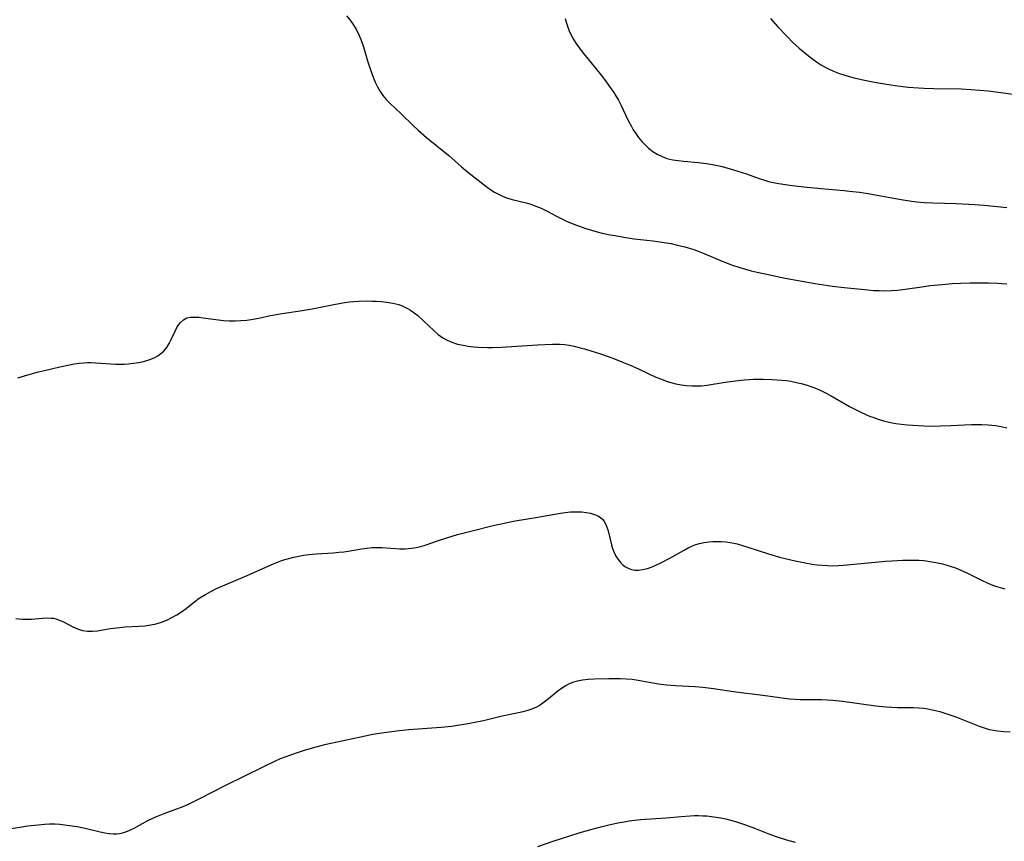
# Model space of a CAD drawing. Header units: metres. Extents: x 1073367 to 1082519, y 1569854 to 1574957.
# Tile 987 of 1056: x 1079398 to 1079703, y 1573923 to 1574178. Entities that reach past the tile are written whole.
import ezdxf

# ---------------------------------------------------------------- set-up
doc = ezdxf.new("R2010")
doc.units = ezdxf.units.M
doc.layers.add('CGG_CurvaNivelLidar_v1', color=253, linetype='Continuous', lineweight=30)

msp = doc.modelspace()

# ---------------------------------------------------------------- linework, layer by layer
at = {"layer": 'CGG_CurvaNivelLidar_v1'}
for p, q in [((1079499.1653, 1574179.1942, 80.5), (1079500.2284, 1574177.8539, 80.5)), ((1079567.0991, 1574178.3952, 81), (1079567.5087, 1574176.8612, 81)), ((1079500.2284, 1574177.8539, 80.5), (1079501.2075, 1574176.4564, 80.5)), ((1079501.2075, 1574176.4564, 80.5), (1079502.2039, 1574174.8006, 80.5)), ((1079567.5087, 1574176.8612, 81), (1079567.9927, 1574175.3587, 81)), ((1079567.9927, 1574175.3587, 81), (1079568.5264, 1574174.0195, 81)), ((1079630.8716, 1574178.3322, 81.5), (1079633.1396, 1574175.7919, 81.5)), ((1079633.1396, 1574175.7919, 81.5), (1079636.1165, 1574172.6088, 81.5)), ((1079502.2039, 1574174.8006, 80.5), (1079503.0674, 1574173.0724, 80.5)), ((1079503.0674, 1574173.0724, 80.5), (1079503.7706, 1574171.3349, 80.5)), ((1079568.5264, 1574174.0195, 81), (1079568.8617, 1574173.3024, 81)), ((1079568.8617, 1574173.3024, 81), (1079569.3701, 1574172.3372, 81)), ((1079569.3701, 1574172.3372, 81), (1079570.3661, 1574170.7073, 81)), ((1079636.1165, 1574172.6088, 81.5), (1079637.7167, 1574171.0147, 81.5)), ((1079503.7706, 1574171.3349, 80.5), (1079504.3775, 1574169.551, 80.5)), ((1079504.3775, 1574169.551, 80.5), (1079505.6607, 1574165.227, 80.5)), ((1079570.3661, 1574170.7073, 81), (1079571.4673, 1574169.1261, 81)), ((1079637.7167, 1574171.0147, 81.5), (1079639.7357, 1574169.1576, 81.5)), ((1079571.4673, 1574169.1261, 81), (1079572.6389, 1574167.5756, 81)), ((1079572.6389, 1574167.5756, 81), (1079573.7348, 1574166.19, 81)), ((1079573.7348, 1574166.19, 81), (1079578.1801, 1574160.7529, 81)), ((1079639.7357, 1574169.1576, 81.5), (1079642.1373, 1574167.1363, 81.5)), ((1079642.1373, 1574167.1363, 81.5), (1079643.6052, 1574165.9938, 81.5)), ((1079505.6607, 1574165.227, 80.5), (1079506.461, 1574162.689, 80.5)), ((1079643.6052, 1574165.9938, 81.5), (1079645.1051, 1574164.9101, 81.5)), ((1079645.1051, 1574164.9101, 81.5), (1079646.6443, 1574163.9031, 81.5)), ((1079646.6443, 1574163.9031, 81.5), (1079647.847, 1574163.2063, 81.5)), ((1079647.847, 1574163.2063, 81.5), (1079648.8093, 1574162.7156, 81.5)), ((1079506.461, 1574162.689, 80.5), (1079507.381, 1574160.1469, 80.5)), ((1079507.381, 1574160.1469, 80.5), (1079508.0263, 1574158.5885, 80.5)), ((1079578.1801, 1574160.7529, 81), (1079579.275, 1574159.3583, 81)), ((1079648.8093, 1574162.7156, 81.5), (1079650.4058, 1574162.0082, 81.5)), ((1079650.4058, 1574162.0082, 81.5), (1079651.9941, 1574161.3995, 81.5)), ((1079651.9941, 1574161.3995, 81.5), (1079653.6141, 1574160.8535, 81.5)), ((1079653.6141, 1574160.8535, 81.5), (1079655.2598, 1574160.3634, 81.5)), ((1079655.2598, 1574160.3634, 81.5), (1079656.8458, 1574159.9446, 81.5)), ((1079508.0263, 1574158.5885, 80.5), (1079508.7473, 1574157.0839, 80.5)), ((1079508.7473, 1574157.0839, 80.5), (1079509.5713, 1574155.6528, 80.5)), ((1079579.275, 1574159.3583, 81), (1079580.3378, 1574157.9414, 81)), ((1079580.3378, 1574157.9414, 81), (1079581.3613, 1574156.4995, 81)), ((1079656.8458, 1574159.9446, 81.5), (1079660.021, 1574159.217, 81.5)), ((1079660.021, 1574159.217, 81.5), (1079663.1907, 1574158.586, 81.5)), ((1079663.1907, 1574158.586, 81.5), (1079666.8285, 1574157.9453, 81.5)), ((1079666.8285, 1574157.9453, 81.5), (1079670.2428, 1574157.4341, 81.5)), ((1079670.2428, 1574157.4341, 81.5), (1079673.5495, 1574157.0529, 81.5)), ((1079673.5495, 1574157.0529, 81.5), (1079676.776, 1574156.7861, 81.5)), ((1079509.5713, 1574155.6528, 80.5), (1079510.4557, 1574154.4028, 80.5)), ((1079510.4557, 1574154.4028, 80.5), (1079511.4867, 1574153.1997, 80.5)), ((1079581.3613, 1574156.4995, 81), (1079582.1405, 1574155.3338, 81)), ((1079582.1405, 1574155.3338, 81), (1079582.8838, 1574154.1477, 81)), ((1079582.8838, 1574154.1477, 81), (1079583.5842, 1574152.9384, 81)), ((1079676.776, 1574156.7861, 81.5), (1079678.4885, 1574156.6856, 81.5)), ((1079678.4885, 1574156.6856, 81.5), (1079681.5323, 1574156.588, 81.5)), ((1079681.5323, 1574156.588, 81.5), (1079690.1171, 1574156.4579, 81.5)), ((1079690.1171, 1574156.4579, 81.5), (1079693.1117, 1574156.3135, 81.5)), ((1079693.1117, 1574156.3135, 81.5), (1079695.8236, 1574156.1095, 81.5)), ((1079695.8236, 1574156.1095, 81.5), (1079698.469, 1574155.8671, 81.5)), ((1079698.469, 1574155.8671, 81.5), (1079700.7975, 1574155.5953, 81.5)), ((1079700.7975, 1574155.5953, 81.5), (1079708.5159, 1574154.5258, 81.5)), ((1079511.4867, 1574153.1997, 80.5), (1079512.6045, 1574152.0602, 80.5)), ((1079512.6045, 1574152.0602, 80.5), (1079516.1235, 1574148.7377, 80.5)), ((1079583.5842, 1574152.9384, 81), (1079584.3304, 1574151.5224, 81)), ((1079584.3304, 1574151.5224, 81), (1079586.6566, 1574146.6693, 81)), ((1079516.1235, 1574148.7377, 80.5), (1079519.9816, 1574145.0281, 80.5)), ((1079519.9816, 1574145.0281, 80.5), (1079521.3775, 1574143.7147, 80.5)), ((1079586.6566, 1574146.6693, 81), (1079587.5128, 1574145.0001, 81)), ((1079587.5128, 1574145.0001, 81), (1079588.2129, 1574143.7748, 81)), ((1079521.3775, 1574143.7147, 80.5), (1079523.9763, 1574141.4304, 80.5)), ((1079588.2129, 1574143.7748, 81), (1079588.9736, 1574142.5965, 81)), ((1079588.9736, 1574142.5965, 81), (1079589.8708, 1574141.3644, 81)), ((1079523.9763, 1574141.4304, 80.5), (1079530.8601, 1574135.793, 80.5)), ((1079589.8708, 1574141.3644, 81), (1079590.8333, 1574140.1949, 81)), ((1079590.8333, 1574140.1949, 81), (1079591.8619, 1574139.0982, 81)), ((1079591.8619, 1574139.0982, 81), (1079592.9612, 1574138.0888, 81)), ((1079530.8601, 1574135.793, 80.5), (1079534.8725, 1574132.3125, 80.5)), ((1079592.9612, 1574138.0888, 81), (1079594.2764, 1574137.0837, 81)), ((1079594.2764, 1574137.0837, 81), (1079595.6741, 1574136.2106, 81)), ((1079595.6741, 1574136.2106, 81), (1079597.1439, 1574135.4772, 81)), ((1079597.1439, 1574135.4772, 81), (1079598.6808, 1574134.9007, 81)), ((1079598.6808, 1574134.9007, 81), (1079600.4657, 1574134.4605, 81)), ((1079600.4657, 1574134.4605, 81), (1079602.1657, 1574134.1973, 81)), ((1079602.1657, 1574134.1973, 81), (1079603.9018, 1574134.017, 81)), ((1079603.9018, 1574134.017, 81), (1079608.3501, 1574133.6322, 81)), ((1079608.3501, 1574133.6322, 81), (1079610.9737, 1574133.2912, 81)), ((1079610.9737, 1574133.2912, 81), (1079612.8587, 1574132.9745, 81)), ((1079612.8587, 1574132.9745, 81), (1079614.3666, 1574132.6773, 81)), ((1079614.3666, 1574132.6773, 81), (1079615.8667, 1574132.3406, 81)), ((1079534.8725, 1574132.3125, 80.5), (1079537.2562, 1574130.3476, 80.5)), ((1079537.2562, 1574130.3476, 80.5), (1079542.8611, 1574125.9946, 80.5)), ((1079615.8667, 1574132.3406, 81), (1079618.3096, 1574131.6937, 81)), ((1079618.3096, 1574131.6937, 81), (1079620.679, 1574130.9615, 81)), ((1079620.679, 1574130.9615, 81), (1079623.3604, 1574130.0616, 81)), ((1079623.3604, 1574130.0616, 81), (1079627.3243, 1574128.6584, 81)), ((1079627.3243, 1574128.6584, 81), (1079628.6454, 1574128.2207, 81)), ((1079628.6454, 1574128.2207, 81), (1079630.1667, 1574127.7739, 81)), ((1079630.1667, 1574127.7739, 81), (1079631.7043, 1574127.3964, 81)), ((1079631.7043, 1574127.3964, 81), (1079633.452, 1574127.0603, 81)), ((1079633.452, 1574127.0603, 81), (1079636.8687, 1574126.5519, 81)), ((1079636.8687, 1574126.5519, 81), (1079641.1543, 1574126.0484, 81)), ((1079542.8611, 1574125.9946, 80.5), (1079543.9817, 1574125.1866, 80.5)), ((1079543.9817, 1574125.1866, 80.5), (1079545.13, 1574124.4365, 80.5)), ((1079545.13, 1574124.4365, 80.5), (1079546.3091, 1574123.7712, 80.5)), ((1079546.3091, 1574123.7712, 80.5), (1079547.5292, 1574123.191, 80.5)), ((1079641.1543, 1574126.0484, 81), (1079646.6182, 1574125.5104, 81)), ((1079646.6182, 1574125.5104, 81), (1079653.6851, 1574124.9208, 81)), ((1079653.6851, 1574124.9208, 81), (1079655.3889, 1574124.7541, 81)), ((1079655.3889, 1574124.7541, 81), (1079658.4377, 1574124.3939, 81)), ((1079658.4377, 1574124.3939, 81), (1079661.1729, 1574123.9757, 81)), ((1079661.1729, 1574123.9757, 81), (1079662.8034, 1574123.6922, 81)), ((1079662.8034, 1574123.6922, 81), (1079668.5242, 1574122.6284, 81)), ((1079547.5292, 1574123.191, 80.5), (1079548.8097, 1574122.6905, 80.5)), ((1079548.8097, 1574122.6905, 80.5), (1079550.5604, 1574122.142, 80.5)), ((1079550.5604, 1574122.142, 80.5), (1079554.9598, 1574121.0461, 80.5)), ((1079554.9598, 1574121.0461, 80.5), (1079556.4137, 1574120.6359, 80.5)), ((1079556.4137, 1574120.6359, 80.5), (1079557.9344, 1574120.1085, 80.5)), ((1079668.5242, 1574122.6284, 81), (1079671.3825, 1574122.1383, 81)), ((1079671.3825, 1574122.1383, 81), (1079674.6306, 1574121.6581, 81)), ((1079674.6306, 1574121.6581, 81), (1079676.2576, 1574121.4539, 81)), ((1079676.2576, 1574121.4539, 81), (1079678.5406, 1574121.2226, 81)), ((1079678.5406, 1574121.2226, 81), (1079681.2321, 1574121.0586, 81)), ((1079681.2321, 1574121.0586, 81), (1079688.4972, 1574120.8736, 81)), ((1079688.4972, 1574120.8736, 81), (1079694.3035, 1574120.6039, 81)), ((1079694.3035, 1574120.6039, 81), (1079697.1818, 1574120.3843, 81)), ((1079697.1818, 1574120.3843, 81), (1079704.2536, 1574119.6497, 81)), ((1079557.9344, 1574120.1085, 80.5), (1079559.5873, 1574119.3938, 80.5)), ((1079559.5873, 1574119.3938, 80.5), (1079561.2136, 1574118.5869, 80.5)), ((1079561.2136, 1574118.5869, 80.5), (1079564.5314, 1574116.8705, 80.5)), ((1079564.5314, 1574116.8705, 80.5), (1079567.4752, 1574115.4498, 80.5)), ((1079567.4752, 1574115.4498, 80.5), (1079568.7171, 1574114.9037, 80.5)), ((1079568.7171, 1574114.9037, 80.5), (1079570.5889, 1574114.1571, 80.5)), ((1079570.5889, 1574114.1571, 80.5), (1079573.4602, 1574113.153, 80.5)), ((1079573.4602, 1574113.153, 80.5), (1079575.1917, 1574112.6185, 80.5)), ((1079575.1917, 1574112.6185, 80.5), (1079576.9395, 1574112.1298, 80.5)), ((1079576.9395, 1574112.1298, 80.5), (1079578.5434, 1574111.7271, 80.5)), ((1079578.5434, 1574111.7271, 80.5), (1079580.9976, 1574111.1902, 80.5)), ((1079580.9976, 1574111.1902, 80.5), (1079582.4328, 1574110.9134, 80.5)), ((1079582.4328, 1574110.9134, 80.5), (1079585.3166, 1574110.4203, 80.5)), ((1079585.3166, 1574110.4203, 80.5), (1079588.5162, 1574109.9565, 80.5)), ((1079588.5162, 1574109.9565, 80.5), (1079594.3452, 1574109.2724, 80.5)), ((1079594.3452, 1574109.2724, 80.5), (1079597.0663, 1574108.9172, 80.5)), ((1079597.0663, 1574108.9172, 80.5), (1079599.9645, 1574108.4224, 80.5)), ((1079599.9645, 1574108.4224, 80.5), (1079601.4997, 1574108.096, 80.5)), ((1079601.4997, 1574108.096, 80.5), (1079604.2103, 1574107.4054, 80.5)), ((1079604.2103, 1574107.4054, 80.5), (1079606.9703, 1574106.5578, 80.5)), ((1079606.9703, 1574106.5578, 80.5), (1079608.334, 1574106.0837, 80.5)), ((1079608.334, 1574106.0837, 80.5), (1079610.4388, 1574105.2764, 80.5)), ((1079610.4388, 1574105.2764, 80.5), (1079615.8672, 1574102.9846, 80.5)), ((1079615.8672, 1574102.9846, 80.5), (1079618.7052, 1574101.8712, 80.5)), ((1079618.7052, 1574101.8712, 80.5), (1079621.3528, 1574100.9965, 80.5)), ((1079621.3528, 1574100.9965, 80.5), (1079623.1051, 1574100.4839, 80.5)), ((1079623.1051, 1574100.4839, 80.5), (1079624.871, 1574100.0109, 80.5)), ((1079624.871, 1574100.0109, 80.5), (1079626.6846, 1574099.5663, 80.5)), ((1079626.6846, 1574099.5663, 80.5), (1079630.0628, 1574098.8135, 80.5)), ((1079630.0628, 1574098.8135, 80.5), (1079635.418, 1574097.7417, 80.5)), ((1079635.418, 1574097.7417, 80.5), (1079644.7273, 1574096.0387, 80.5)), ((1079644.7273, 1574096.0387, 80.5), (1079647.3905, 1574095.6015, 80.5)), ((1079684.1453, 1574095.7721, 80.5), (1079687.2475, 1574096.017, 80.5)), ((1079687.2475, 1574096.017, 80.5), (1079689.9059, 1574096.1509, 80.5)), ((1079689.9059, 1574096.1509, 80.5), (1079692.8568, 1574096.2234, 80.5)), ((1079692.8568, 1574096.2234, 80.5), (1079696.0246, 1574096.2371, 80.5)), ((1079696.0246, 1574096.2371, 80.5), (1079698.5145, 1574096.2169, 80.5)), ((1079698.5145, 1574096.2169, 80.5), (1079701.2069, 1574096.1413, 80.5)), ((1079701.2069, 1574096.1413, 80.5), (1079702.7305, 1574096.0516, 80.5)), ((1079702.7305, 1574096.0516, 80.5), (1079704.2402, 1574095.9172, 80.5)), ((1079647.3905, 1574095.6015, 80.5), (1079650.1125, 1574095.2106, 80.5)), ((1079650.1125, 1574095.2106, 80.5), (1079653.7348, 1574094.7833, 80.5)), ((1079653.7348, 1574094.7833, 80.5), (1079661.0885, 1574094.0574, 80.5)), ((1079661.0885, 1574094.0574, 80.5), (1079662.8811, 1574093.9218, 80.5)), ((1079662.8811, 1574093.9218, 80.5), (1079664.6721, 1574093.8278, 80.5)), ((1079664.6721, 1574093.8278, 80.5), (1079666.3709, 1574093.7924, 80.5)), ((1079666.3709, 1574093.7924, 80.5), (1079668.4591, 1574093.8431, 80.5)), ((1079668.4591, 1574093.8431, 80.5), (1079670.323, 1574093.9909, 80.5)), ((1079670.323, 1574093.9909, 80.5), (1079671.9625, 1574094.1842, 80.5)), ((1079671.9625, 1574094.1842, 80.5), (1079678.559, 1574095.1408, 80.5)), ((1079678.559, 1574095.1408, 80.5), (1079680.5364, 1574095.3874, 80.5)), ((1079680.5364, 1574095.3874, 80.5), (1079684.1453, 1574095.7721, 80.5)), ((1079495.7489, 1574089.6308, 80), (1079498.6341, 1574090.1341, 80)), ((1079498.6341, 1574090.1341, 80), (1079500.0056, 1574090.3129, 80)), ((1079500.0056, 1574090.3129, 80), (1079501.3797, 1574090.4489, 80)), ((1079501.3797, 1574090.4489, 80), (1079502.7983, 1574090.5455, 80)), ((1079502.7983, 1574090.5455, 80), (1079505.6298, 1574090.6234, 80)), ((1079505.6298, 1574090.6234, 80), (1079507.0593, 1574090.6089, 80)), ((1079507.0593, 1574090.6089, 80), (1079508.4795, 1574090.5517, 80)), ((1079508.4795, 1574090.5517, 80), (1079510.0976, 1574090.4244, 80)), ((1079510.0976, 1574090.4244, 80), (1079511.6933, 1574090.2364, 80)), ((1079511.6933, 1574090.2364, 80), (1079513.5413, 1574089.931, 80)), ((1079513.5413, 1574089.931, 80), (1079515.3326, 1574089.4804, 80)), ((1079475.5006, 1574086.0888, 80), (1079478.5349, 1574086.6538, 80)), ((1079478.5349, 1574086.6538, 80), (1079480.428, 1574086.9491, 80)), ((1079480.428, 1574086.9491, 80), (1079484.7697, 1574087.544, 80)), ((1079484.7697, 1574087.544, 80), (1079488.4259, 1574088.1284, 80)), ((1079488.4259, 1574088.1284, 80), (1079495.7489, 1574089.6308, 80)), ((1079515.3326, 1574089.4804, 80), (1079516.6191, 1574089.0107, 80)), ((1079516.6191, 1574089.0107, 80), (1079517.8568, 1574088.4212, 80)), ((1079517.8568, 1574088.4212, 80), (1079519.0241, 1574087.7275, 80)), ((1079519.0241, 1574087.7275, 80), (1079520.1453, 1574086.9411, 80)), ((1079520.1453, 1574086.9411, 80), (1079521.2272, 1574086.0817, 80)), ((1079446.9995, 1574083.2648, 80), (1079447.5122, 1574083.9124, 80)), ((1079447.5122, 1574083.9124, 80), (1079448.4349, 1574084.7653, 80)), ((1079448.4349, 1574084.7653, 80), (1079449.4874, 1574085.3414, 80)), ((1079449.4874, 1574085.3414, 80), (1079450.6634, 1574085.6015, 80)), ((1079450.6634, 1574085.6015, 80), (1079451.9594, 1574085.6338, 80)), ((1079451.9594, 1574085.6338, 80), (1079453.2374, 1574085.5473, 80)), ((1079453.2374, 1574085.5473, 80), (1079454.5886, 1574085.3922, 80)), ((1079454.5886, 1574085.3922, 80), (1079458.5513, 1574084.8428, 80)), ((1079458.5513, 1574084.8428, 80), (1079460.8891, 1574084.605, 80)), ((1079460.8891, 1574084.605, 80), (1079462.6935, 1574084.4962, 80)), ((1079462.6935, 1574084.4962, 80), (1079464.511, 1574084.4588, 80)), ((1079464.511, 1574084.4588, 80), (1079466.3322, 1574084.506, 80)), ((1079466.3322, 1574084.506, 80), (1079468.1485, 1574084.6565, 80)), ((1079468.1485, 1574084.6565, 80), (1079470.1176, 1574084.9532, 80)), ((1079470.1176, 1574084.9532, 80), (1079471.9092, 1574085.3087, 80)), ((1079471.9092, 1574085.3087, 80), (1079475.5006, 1574086.0888, 80)), ((1079521.2272, 1574086.0817, 80), (1079523.1662, 1574084.3438, 80)), ((1079523.1662, 1574084.3438, 80), (1079526.2657, 1574081.4012, 80)), ((1079444.6703, 1574078.6796, 80), (1079445.8508, 1574081.2793, 80)), ((1079445.8508, 1574081.2793, 80), (1079446.5315, 1574082.5479, 80)), ((1079446.5315, 1574082.5479, 80), (1079446.9995, 1574083.2648, 80)), ((1079526.2657, 1574081.4012, 80), (1079527.6447, 1574080.2439, 80)), ((1079444.064, 1574077.451, 80), (1079444.6703, 1574078.6796, 80)), ((1079527.6447, 1574080.2439, 80), (1079529.0936, 1574079.2093, 80)), ((1079529.0936, 1574079.2093, 80), (1079530.4366, 1574078.4325, 80)), ((1079530.4366, 1574078.4325, 80), (1079531.8438, 1574077.8014, 80)), ((1079531.8438, 1574077.8014, 80), (1079533.5897, 1574077.2528, 80)), ((1079441.4758, 1574074.2646, 80), (1079442.3615, 1574075.0632, 80)), ((1079442.3615, 1574075.0632, 80), (1079443.2917, 1574076.1964, 80)), ((1079443.2917, 1574076.1964, 80), (1079444.064, 1574077.451, 80)), ((1079533.5897, 1574077.2528, 80), (1079535.4017, 1574076.86, 80)), ((1079535.4017, 1574076.86, 80), (1079536.9637, 1574076.6058, 80)), ((1079536.9637, 1574076.6058, 80), (1079538.5519, 1574076.4192, 80)), ((1079538.5519, 1574076.4192, 80), (1079539.9402, 1574076.3163, 80)), ((1079539.9402, 1574076.3163, 80), (1079542.9099, 1574076.2116, 80)), ((1079542.9099, 1574076.2116, 80), (1079544.4873, 1574076.2023, 80)), ((1079544.4873, 1574076.2023, 80), (1079547.2739, 1574076.2829, 80)), ((1079547.2739, 1574076.2829, 80), (1079558.4506, 1574076.9767, 80)), ((1079558.4506, 1574076.9767, 80), (1079563.0654, 1574077.1888, 80)), ((1079563.0654, 1574077.1888, 80), (1079564.1312, 1574077.2016, 80)), ((1079564.1312, 1574077.2016, 80), (1079565.5383, 1574077.1664, 80)), ((1079565.5383, 1574077.1664, 80), (1079566.938, 1574077.0631, 80)), ((1079566.938, 1574077.0631, 80), (1079568.3274, 1574076.8827, 80)), ((1079568.3274, 1574076.8827, 80), (1079569.88, 1574076.581, 80)), ((1079569.88, 1574076.581, 80), (1079571.4232, 1574076.201, 80)), ((1079571.4232, 1574076.201, 80), (1079573.063, 1574075.7419, 80)), ((1079573.063, 1574075.7419, 80), (1079574.7013, 1574075.2436, 80)), ((1079574.7013, 1574075.2436, 80), (1079577.973, 1574074.1715, 80)), ((1079416.0605, 1574071.2675, 80), (1079417.5588, 1574071.4242, 80)), ((1079417.5588, 1574071.4242, 80), (1079418.6219, 1574071.4848, 80)), ((1079418.6219, 1574071.4848, 80), (1079419.6751, 1574071.4993, 80)), ((1079419.6751, 1574071.4993, 80), (1079421.2615, 1574071.4529, 80)), ((1079421.2615, 1574071.4529, 80), (1079427.3513, 1574071.0363, 80)), ((1079432.9983, 1574071.2655, 80), (1079434.5622, 1574071.5028, 80)), ((1079434.5622, 1574071.5028, 80), (1079436.0866, 1574071.8242, 80)), ((1079436.0866, 1574071.8242, 80), (1079437.0916, 1574072.0967, 80)), ((1079437.0916, 1574072.0967, 80), (1079438.066, 1574072.4185, 80)), ((1079438.066, 1574072.4185, 80), (1079439.4056, 1574072.9814, 80)), ((1079439.4056, 1574072.9814, 80), (1079440.4848, 1574073.5724, 80)), ((1079440.4848, 1574073.5724, 80), (1079441.4758, 1574074.2646, 80)), ((1079577.973, 1574074.1715, 80), (1079581.8394, 1574072.8115, 80)), ((1079581.8394, 1574072.8115, 80), (1079584.7024, 1574071.7087, 80)), ((1079584.7024, 1574071.7087, 80), (1079587.1905, 1574070.7001, 80)), ((1079400.1173, 1574067.6771, 80), (1079403.4354, 1574068.5852, 80)), ((1079403.4354, 1574068.5852, 80), (1079405.2518, 1574069.0501, 80)), ((1079405.2518, 1574069.0501, 80), (1079410.0404, 1574070.1609, 80)), ((1079410.0404, 1574070.1609, 80), (1079413.0695, 1574070.7784, 80)), ((1079413.0695, 1574070.7784, 80), (1079414.5647, 1574071.0459, 80)), ((1079414.5647, 1574071.0459, 80), (1079416.0605, 1574071.2675, 80)), ((1079427.3513, 1574071.0363, 80), (1079428.67, 1574071.0026, 80)), ((1079428.67, 1574071.0026, 80), (1079430.0427, 1574071.025, 80)), ((1079430.0427, 1574071.025, 80), (1079431.4067, 1574071.1042, 80)), ((1079431.4067, 1574071.1042, 80), (1079432.9983, 1574071.2655, 80)), ((1079587.1905, 1574070.7001, 80), (1079589.8464, 1574069.5204, 80)), ((1079589.8464, 1574069.5204, 80), (1079593.0145, 1574068.0113, 80)), ((1079397.051, 1574066.7976, 80), (1079400.1173, 1574067.6771, 80)), ((1079593.0145, 1574068.0113, 80), (1079595.257, 1574066.9975, 80)), ((1079595.257, 1574066.9975, 80), (1079596.9752, 1574066.2892, 80)), ((1079596.9752, 1574066.2892, 80), (1079598.7153, 1574065.6608, 80)), ((1079598.7153, 1574065.6608, 80), (1079599.8565, 1574065.311, 80)), ((1079599.8565, 1574065.311, 80), (1079601.4728, 1574064.9036, 80)), ((1079612.8758, 1574064.7303, 80), (1079617.4813, 1574065.5074, 80)), ((1079617.4813, 1574065.5074, 80), (1079619.9255, 1574065.8412, 80)), ((1079619.9255, 1574065.8412, 80), (1079622.6927, 1574066.1151, 80)), ((1079622.6927, 1574066.1151, 80), (1079625.5307, 1574066.2925, 80)), ((1079625.5307, 1574066.2925, 80), (1079628.5139, 1574066.352, 80)), ((1079628.5139, 1574066.352, 80), (1079631.3849, 1574066.2743, 80)), ((1079631.3849, 1574066.2743, 80), (1079634.3572, 1574066.0515, 80)), ((1079634.3572, 1574066.0515, 80), (1079635.8337, 1574065.8797, 80)), ((1079635.8337, 1574065.8797, 80), (1079637.1143, 1574065.6907, 80)), ((1079637.1143, 1574065.6907, 80), (1079639.3689, 1574065.2457, 80)), ((1079639.3689, 1574065.2457, 80), (1079640.3446, 1574065.0024, 80)), ((1079601.4728, 1574064.9036, 80), (1079603.1067, 1574064.5885, 80)), ((1079603.1067, 1574064.5885, 80), (1079604.753, 1574064.3652, 80)), ((1079604.753, 1574064.3652, 80), (1079606.4078, 1574064.2389, 80)), ((1079606.4078, 1574064.2389, 80), (1079608.2359, 1574064.2244, 80)), ((1079608.2359, 1574064.2244, 80), (1079609.3778, 1574064.2862, 80)), ((1079609.3778, 1574064.2862, 80), (1079611.1262, 1574064.4711, 80)), ((1079611.1262, 1574064.4711, 80), (1079612.8758, 1574064.7303, 80)), ((1079640.3446, 1574065.0024, 80), (1079642.1939, 1574064.4563, 80)), ((1079642.1939, 1574064.4563, 80), (1079644.0148, 1574063.816, 80)), ((1079644.0148, 1574063.816, 80), (1079645.8055, 1574063.0881, 80)), ((1079645.8055, 1574063.0881, 80), (1079647.5155, 1574062.2965, 80)), ((1079647.5155, 1574062.2965, 80), (1079649.6616, 1574061.1723, 80)), ((1079649.6616, 1574061.1723, 80), (1079655.3987, 1574057.8863, 80)), ((1079655.3987, 1574057.8863, 80), (1079657.0489, 1574056.9872, 80)), ((1079657.0489, 1574056.9872, 80), (1079658.7223, 1574056.1403, 80)), ((1079658.7223, 1574056.1403, 80), (1079660.2376, 1574055.4456, 80)), ((1079660.2376, 1574055.4456, 80), (1079661.5755, 1574054.8891, 80)), ((1079661.5755, 1574054.8891, 80), (1079662.9299, 1574054.3778, 80)), ((1079662.9299, 1574054.3778, 80), (1079664.3001, 1574053.9142, 80)), ((1079664.3001, 1574053.9142, 80), (1079665.9791, 1574053.4215, 80)), ((1079665.9791, 1574053.4215, 80), (1079667.6785, 1574053.0041, 80)), ((1079667.6785, 1574053.0041, 80), (1079668.5846, 1574052.8148, 80)), ((1079668.5846, 1574052.8148, 80), (1079669.7973, 1574052.5967, 80)), ((1079669.7973, 1574052.5967, 80), (1079671.5356, 1574052.3445, 80)), ((1079671.5356, 1574052.3445, 80), (1079673.2846, 1574052.1487, 80)), ((1079673.2846, 1574052.1487, 80), (1079675.0414, 1574051.9988, 80)), ((1079675.0414, 1574051.9988, 80), (1079678.4847, 1574051.8181, 80)), ((1079678.4847, 1574051.8181, 80), (1079680.412, 1574051.7823, 80)), ((1079680.412, 1574051.7823, 80), (1079683.647, 1574051.8199, 80)), ((1079683.647, 1574051.8199, 80), (1079686.8798, 1574051.9309, 80)), ((1079686.8798, 1574051.9309, 80), (1079693.2513, 1574052.235, 80)), ((1079693.2513, 1574052.235, 80), (1079694.8553, 1574052.283, 80)), ((1079694.8553, 1574052.283, 80), (1079696.4543, 1574052.2863, 80)), ((1079696.4543, 1574052.2863, 80), (1079698.4279, 1574052.197, 80)), ((1079698.4279, 1574052.197, 80), (1079700.6885, 1574051.934, 80)), ((1079700.6885, 1574051.934, 80), (1079702.4515, 1574051.6312, 80)), ((1079702.4515, 1574051.6312, 80), (1079704.2097, 1574051.2674, 80)), ((1079551.5335, 1574022.3006, 79.5), (1079557.9321, 1574023.3515, 79.5)), ((1079557.9321, 1574023.3515, 79.5), (1079565.5881, 1574024.7356, 79.5)), ((1079565.5881, 1574024.7356, 79.5), (1079567.0821, 1574024.9508, 79.5)), ((1079567.0821, 1574024.9508, 79.5), (1079568.7167, 1574025.1194, 79.5)), ((1079568.7167, 1574025.1194, 79.5), (1079569.747, 1574025.1724, 79.5)), ((1079569.747, 1574025.1724, 79.5), (1079570.7647, 1574025.1797, 79.5)), ((1079570.7647, 1574025.1797, 79.5), (1079572.1984, 1574025.1103, 79.5)), ((1079572.1984, 1574025.1103, 79.5), (1079573.5831, 1574024.9477, 79.5)), ((1079573.5831, 1574024.9477, 79.5), (1079574.9013, 1574024.6889, 79.5)), ((1079574.9013, 1574024.6889, 79.5), (1079576.1313, 1574024.3253, 79.5)), ((1079576.1313, 1574024.3253, 79.5), (1079577.231, 1574023.8486, 79.5)), ((1079577.231, 1574023.8486, 79.5), (1079578.0002, 1574023.3733, 79.5)), ((1079578.0002, 1574023.3733, 79.5), (1079578.656, 1574022.8127, 79.5)), ((1079578.656, 1574022.8127, 79.5), (1079579.1931, 1574022.1626, 79.5)), ((1079536.8651, 1574018.919, 79.5), (1079545.0871, 1574020.9547, 79.5)), ((1079545.0871, 1574020.9547, 79.5), (1079547.6338, 1574021.5491, 79.5)), ((1079547.6338, 1574021.5491, 79.5), (1079549.9398, 1574022.0157, 79.5)), ((1079549.9398, 1574022.0157, 79.5), (1079551.5335, 1574022.3006, 79.5)), ((1079579.1931, 1574022.1626, 79.5), (1079579.5925, 1574021.4546, 79.5)), ((1079579.5925, 1574021.4546, 79.5), (1079579.9142, 1574020.672, 79.5)), ((1079579.9142, 1574020.672, 79.5), (1079580.3724, 1574019.2327, 79.5)), ((1079527.4166, 1574016.1401, 79.5), (1079530.2658, 1574017.0841, 79.5)), ((1079530.2658, 1574017.0841, 79.5), (1079533.6271, 1574018.0836, 79.5)), ((1079533.6271, 1574018.0836, 79.5), (1079536.8651, 1574018.919, 79.5)), ((1079580.3724, 1574019.2327, 79.5), (1079581.4564, 1574014.9004, 79.5)), ((1079499.6109, 1574012.9291, 79.5), (1079503.7732, 1574013.641, 79.5)), ((1079503.7732, 1574013.641, 79.5), (1079505.3993, 1574013.8698, 79.5)), ((1079505.3993, 1574013.8698, 79.5), (1079507.0265, 1574014.0324, 79.5)), ((1079507.0265, 1574014.0324, 79.5), (1079508.4774, 1574014.1017, 79.5)), ((1079508.4774, 1574014.1017, 79.5), (1079510.0906, 1574014.0845, 79.5)), ((1079510.0906, 1574014.0845, 79.5), (1079515.6432, 1574013.6574, 79.5)), ((1079515.6432, 1574013.6574, 79.5), (1079517.2968, 1574013.6348, 79.5)), ((1079517.2968, 1574013.6348, 79.5), (1079518.4224, 1574013.6983, 79.5)), ((1079518.4224, 1574013.6983, 79.5), (1079519.3072, 1574013.798, 79.5)), ((1079519.3072, 1574013.798, 79.5), (1079520.7469, 1574014.0476, 79.5)), ((1079520.7469, 1574014.0476, 79.5), (1079522.1758, 1574014.3929, 79.5)), ((1079522.1758, 1574014.3929, 79.5), (1079523.5177, 1574014.7949, 79.5)), ((1079523.5177, 1574014.7949, 79.5), (1079527.4166, 1574016.1401, 79.5)), ((1079581.4564, 1574014.9004, 79.5), (1079581.7873, 1574013.7654, 79.5)), ((1079581.7873, 1574013.7654, 79.5), (1079582.2498, 1574012.5387, 79.5)), ((1079599.3381, 1574010.5942, 79.5), (1079604.0324, 1574013.2695, 79.5)), ((1079604.0324, 1574013.2695, 79.5), (1079605.2882, 1574013.9525, 79.5)), ((1079605.2882, 1574013.9525, 79.5), (1079606.5643, 1574014.5606, 79.5)), ((1079606.5643, 1574014.5606, 79.5), (1079607.6784, 1574014.988, 79.5)), ((1079607.6784, 1574014.988, 79.5), (1079608.8213, 1574015.3303, 79.5)), ((1079608.8213, 1574015.3303, 79.5), (1079610.2227, 1574015.6321, 79.5)), ((1079610.2227, 1574015.6321, 79.5), (1079611.6501, 1574015.8277, 79.5)), ((1079611.6501, 1574015.8277, 79.5), (1079612.942, 1574015.922, 79.5)), ((1079612.942, 1574015.922, 79.5), (1079614.244, 1574015.9479, 79.5)), ((1079614.244, 1574015.9479, 79.5), (1079615.5519, 1574015.9103, 79.5)), ((1079615.5519, 1574015.9103, 79.5), (1079616.9294, 1574015.8037, 79.5)), ((1079616.9294, 1574015.8037, 79.5), (1079618.3047, 1574015.6244, 79.5)), ((1079618.3047, 1574015.6244, 79.5), (1079619.4162, 1574015.4222, 79.5)), ((1079619.4162, 1574015.4222, 79.5), (1079620.5228, 1574015.1731, 79.5)), ((1079620.5228, 1574015.1731, 79.5), (1079622.1857, 1574014.7217, 79.5)), ((1079622.1857, 1574014.7217, 79.5), (1079623.8416, 1574014.2069, 79.5)), ((1079623.8416, 1574014.2069, 79.5), (1079630.1997, 1574012.1113, 79.5)), ((1079478.7633, 1574009.9019, 79.5), (1079479.9927, 1574010.293, 79.5)), ((1079479.9927, 1574010.293, 79.5), (1079481.2359, 1574010.6413, 79.5)), ((1079481.2359, 1574010.6413, 79.5), (1079482.7621, 1574011.0202, 79.5)), ((1079482.7621, 1574011.0202, 79.5), (1079484.3007, 1574011.3529, 79.5)), ((1079484.3007, 1574011.3529, 79.5), (1079485.8495, 1574011.6374, 79.5)), ((1079485.8495, 1574011.6374, 79.5), (1079487.407, 1574011.8693, 79.5)), ((1079487.407, 1574011.8693, 79.5), (1079489.6524, 1574012.1021, 79.5)), ((1079489.6524, 1574012.1021, 79.5), (1079494.9812, 1574012.4324, 79.5)), ((1079494.9812, 1574012.4324, 79.5), (1079496.7442, 1574012.5681, 79.5)), ((1079496.7442, 1574012.5681, 79.5), (1079498.313, 1574012.7384, 79.5)), ((1079498.313, 1574012.7384, 79.5), (1079499.6109, 1574012.9291, 79.5)), ((1079582.2498, 1574012.5387, 79.5), (1079582.8134, 1574011.3758, 79.5)), ((1079582.8134, 1574011.3758, 79.5), (1079583.4756, 1574010.3007, 79.5)), ((1079583.4756, 1574010.3007, 79.5), (1079584.3007, 1574009.2826, 79.5)), ((1079596.8171, 1574009.2863, 79.5), (1079599.3381, 1574010.5942, 79.5)), ((1079630.1997, 1574012.1113, 79.5), (1079633.6812, 1574011.0883, 79.5)), ((1079633.6812, 1574011.0883, 79.5), (1079635.4326, 1574010.6194, 79.5)), ((1079635.4326, 1574010.6194, 79.5), (1079638.5098, 1574009.8834, 79.5)), ((1079468.3013, 1574005.3737, 79.5), (1079474.0534, 1574007.9725, 79.5)), ((1079474.0534, 1574007.9725, 79.5), (1079477.1774, 1574009.3146, 79.5)), ((1079477.1774, 1574009.3146, 79.5), (1079478.7633, 1574009.9019, 79.5)), ((1079584.3007, 1574009.2826, 79.5), (1079584.9337, 1574008.6974, 79.5)), ((1079584.9337, 1574008.6974, 79.5), (1079585.6237, 1574008.1924, 79.5)), ((1079585.6237, 1574008.1924, 79.5), (1079586.5974, 1574007.652, 79.5)), ((1079586.5974, 1574007.652, 79.5), (1079587.6358, 1574007.2635, 79.5)), ((1079587.6358, 1574007.2635, 79.5), (1079588.7276, 1574007.0508, 79.5)), ((1079589.8956, 1574007.0336, 79.5), (1079591.0993, 1574007.1914, 79.5)), ((1079591.0993, 1574007.1914, 79.5), (1079592.5836, 1574007.564, 79.5)), ((1079592.5836, 1574007.564, 79.5), (1079594.0934, 1574008.0886, 79.5)), ((1079594.0934, 1574008.0886, 79.5), (1079595.4528, 1574008.6527, 79.5)), ((1079595.4528, 1574008.6527, 79.5), (1079596.8171, 1574009.2863, 79.5)), ((1079638.5098, 1574009.8834, 79.5), (1079641.5809, 1574009.2724, 79.5)), ((1079641.5809, 1574009.2724, 79.5), (1079643.8022, 1574008.9102, 79.5)), ((1079643.8022, 1574008.9102, 79.5), (1079645.3752, 1574008.6954, 79.5)), ((1079645.3752, 1574008.6954, 79.5), (1079646.9491, 1574008.5274, 79.5)), ((1079646.9491, 1574008.5274, 79.5), (1079648.5254, 1574008.4254, 79.5)), ((1079648.5254, 1574008.4254, 79.5), (1079650.1666, 1574008.4046, 79.5)), ((1079650.1666, 1574008.4046, 79.5), (1079651.8118, 1574008.454, 79.5)), ((1079651.8118, 1574008.454, 79.5), (1079653.4609, 1574008.5517, 79.5)), ((1079653.4609, 1574008.5517, 79.5), (1079656.8624, 1574008.8343, 79.5)), ((1079656.8624, 1574008.8343, 79.5), (1079666.5931, 1574009.7642, 79.5)), ((1079666.5931, 1574009.7642, 79.5), (1079668.5245, 1574009.9126, 79.5)), ((1079668.5245, 1574009.9126, 79.5), (1079671.8628, 1574010.0935, 79.5)), ((1079671.8628, 1574010.0935, 79.5), (1079673.6469, 1574010.141, 79.5)), ((1079673.6469, 1574010.141, 79.5), (1079675.4265, 1574010.1404, 79.5)), ((1079675.4265, 1574010.1404, 79.5), (1079676.9474, 1574010.0896, 79.5)), ((1079676.9474, 1574010.0896, 79.5), (1079678.4618, 1574009.9807, 79.5)), ((1079678.4618, 1574009.9807, 79.5), (1079680.3467, 1574009.75, 79.5)), ((1079680.3467, 1574009.75, 79.5), (1079682.2173, 1574009.4253, 79.5)), ((1079682.2173, 1574009.4253, 79.5), (1079684.2745, 1574008.966, 79.5)), ((1079684.2745, 1574008.966, 79.5), (1079685.6275, 1574008.602, 79.5)), ((1079685.6275, 1574008.602, 79.5), (1079686.9668, 1574008.1907, 79.5)), ((1079686.9668, 1574008.1907, 79.5), (1079688.2902, 1574007.7312, 79.5)), ((1079688.2902, 1574007.7312, 79.5), (1079689.9682, 1574007.0667, 79.5)), ((1079461.3945, 1574002.4878, 79.5), (1079468.3013, 1574005.3737, 79.5)), ((1079588.7276, 1574007.0508, 79.5), (1079589.8956, 1574007.0336, 79.5)), ((1079689.9682, 1574007.0667, 79.5), (1079691.6152, 1574006.3293, 79.5)), ((1079691.6152, 1574006.3293, 79.5), (1079696.5968, 1574003.8127, 79.5)), ((1079456.9855, 1574000.4133, 79.5), (1079458.7326, 1574001.2924, 79.5)), ((1079458.7326, 1574001.2924, 79.5), (1079461.3945, 1574002.4878, 79.5)), ((1079696.5968, 1574003.8127, 79.5), (1079697.9001, 1574003.1911, 79.5)), ((1079697.9001, 1574003.1911, 79.5), (1079699.7664, 1574002.4059, 79.5)), ((1079699.7664, 1574002.4059, 79.5), (1079700.7234, 1574002.06, 79.5)), ((1079700.7234, 1574002.06, 79.5), (1079702.1645, 1574001.6079, 79.5)), ((1079702.1645, 1574001.6079, 79.5), (1079703.6171, 1574001.2368, 79.5)), ((1079451.9865, 1573997.2679, 79.5), (1079453.3797, 1573998.2777, 79.5)), ((1079453.3797, 1573998.2777, 79.5), (1079455.2863, 1573999.4709, 79.5)), ((1079455.2863, 1573999.4709, 79.5), (1079456.9855, 1574000.4133, 79.5)), ((1079447.8989, 1573994.1224, 79.5), (1079449.2794, 1573995.1446, 79.5)), ((1079449.2794, 1573995.1446, 79.5), (1079451.9865, 1573997.2679, 79.5)), ((1079396.4175, 1573992.0563, 79.5), (1079398.4863, 1573991.8469, 79.5)), ((1079398.4863, 1573991.8469, 79.5), (1079399.8792, 1573991.7887, 79.5)), ((1079401.2511, 1573991.8084, 79.5), (1079404.6452, 1573992.0973, 79.5)), ((1079404.6452, 1573992.0973, 79.5), (1079406.2725, 1573992.1894, 79.5)), ((1079406.2725, 1573992.1894, 79.5), (1079407.415, 1573992.1522, 79.5)), ((1079407.415, 1573992.1522, 79.5), (1079408.1192, 1573992.0615, 79.5)), ((1079408.1192, 1573992.0615, 79.5), (1079408.7778, 1573991.9184, 79.5)), ((1079408.7778, 1573991.9184, 79.5), (1079409.6809, 1573991.6336, 79.5)), ((1079443.2887, 1573991.5199, 79.5), (1079444.8796, 1573992.2847, 79.5)), ((1079444.8796, 1573992.2847, 79.5), (1079446.4183, 1573993.1549, 79.5)), ((1079446.4183, 1573993.1549, 79.5), (1079447.8989, 1573994.1224, 79.5)), ((1079399.8792, 1573991.7887, 79.5), (1079401.2511, 1573991.8084, 79.5)), ((1079409.6809, 1573991.6336, 79.5), (1079411.1727, 1573990.9761, 79.5)), ((1079411.1727, 1573990.9761, 79.5), (1079414.1308, 1573989.4256, 79.5)), ((1079414.1308, 1573989.4256, 79.5), (1079415.5908, 1573988.7843, 79.5)), ((1079415.5908, 1573988.7843, 79.5), (1079417.0938, 1573988.3004, 79.5)), ((1079421.7554, 1573988.2175, 79.5), (1079425.7394, 1573988.8562, 79.5)), ((1079425.7394, 1573988.8562, 79.5), (1079428.6537, 1573989.2334, 79.5)), ((1079428.6537, 1573989.2334, 79.5), (1079430.3967, 1573989.3743, 79.5)), ((1079430.3967, 1573989.3743, 79.5), (1079434.6516, 1573989.6215, 79.5)), ((1079434.6516, 1573989.6215, 79.5), (1079436.4929, 1573989.7746, 79.5)), ((1079436.4929, 1573989.7746, 79.5), (1079438.3147, 1573990.0212, 79.5)), ((1079438.3147, 1573990.0212, 79.5), (1079439.9999, 1573990.3822, 79.5)), ((1079439.9999, 1573990.3822, 79.5), (1079441.6486, 1573990.8765, 79.5)), ((1079441.6486, 1573990.8765, 79.5), (1079443.2887, 1573991.5199, 79.5)), ((1079417.0938, 1573988.3004, 79.5), (1079418.6321, 1573988.0378, 79.5)), ((1079418.6321, 1573988.0378, 79.5), (1079420.1758, 1573988.0377, 79.5)), ((1079420.1758, 1573988.0377, 79.5), (1079421.7554, 1573988.2175, 79.5)), ((1079565.9517, 1573970.402, 79), (1079567.2242, 1573971.2097, 79)), ((1079567.2242, 1573971.2097, 79), (1079568.5545, 1573971.8886, 79)), ((1079568.5545, 1573971.8886, 79), (1079568.9737, 1573972.0634, 79)), ((1079568.9737, 1573972.0634, 79), (1079569.4329, 1573972.2336, 79)), ((1079569.4329, 1573972.2336, 79), (1079570.8836, 1573972.6467, 79)), ((1079570.8836, 1573972.6467, 79), (1079572.387, 1573972.9268, 79)), ((1079572.387, 1573972.9268, 79), (1079574.196, 1573973.1333, 79)), ((1079574.196, 1573973.1333, 79), (1079576.0443, 1573973.2537, 79)), ((1079576.0443, 1573973.2537, 79), (1079580.6454, 1573973.3938, 79)), ((1079580.6454, 1573973.3938, 79), (1079584.0968, 1573973.3846, 79)), ((1079584.0968, 1573973.3846, 79), (1079586.0035, 1573973.3036, 79)), ((1079586.0035, 1573973.3036, 79), (1079587.9012, 1573973.1367, 79)), ((1079587.9012, 1573973.1367, 79), (1079589.1112, 1573972.9718, 79)), ((1079589.1112, 1573972.9718, 79), (1079590.8324, 1573972.6746, 79)), ((1079590.8324, 1573972.6746, 79), (1079594.2702, 1573972.0035, 79)), ((1079594.2702, 1573972.0035, 79), (1079595.9973, 1573971.7001, 79)), ((1079595.9973, 1573971.7001, 79), (1079598.5467, 1573971.369, 79)), ((1079598.5467, 1573971.369, 79), (1079601.3614, 1573971.159, 79)), ((1079601.3614, 1573971.159, 79), (1079607.4255, 1573970.9063, 79)), ((1079607.4255, 1573970.9063, 79), (1079609.8422, 1573970.6886, 79)), ((1079609.8422, 1573970.6886, 79), (1079613.1403, 1573970.2626, 79)), ((1079561.3172, 1573966.7146, 79), (1079564.7232, 1573969.5034, 79)), ((1079564.7232, 1573969.5034, 79), (1079565.9517, 1573970.402, 79)), ((1079613.1403, 1573970.2626, 79), (1079620.0987, 1573969.219, 79)), ((1079620.0987, 1573969.219, 79), (1079628.4582, 1573968.1658, 79)), ((1079628.4582, 1573968.1658, 79), (1079633.7795, 1573967.4316, 79)), ((1079633.7795, 1573967.4316, 79), (1079636.7662, 1573967.0829, 79)), ((1079556.9894, 1573964.0458, 79), (1079558.2199, 1573964.6111, 79)), ((1079558.2199, 1573964.6111, 79), (1079558.9208, 1573965.0046, 79)), ((1079558.9208, 1573965.0046, 79), (1079560.1433, 1573965.8157, 79)), ((1079560.1433, 1573965.8157, 79), (1079561.3172, 1573966.7146, 79)), ((1079636.7662, 1573967.0829, 79), (1079638.5342, 1573966.9423, 79)), ((1079638.5342, 1573966.9423, 79), (1079640.0076, 1573966.8762, 79)), ((1079640.0076, 1573966.8762, 79), (1079646.6935, 1573966.8314, 79)), ((1079646.6935, 1573966.8314, 79), (1079648.4899, 1573966.7667, 79)), ((1079648.4899, 1573966.7667, 79), (1079650.1615, 1573966.6545, 79)), ((1079650.1615, 1573966.6545, 79), (1079653.2247, 1573966.3378, 79)), ((1079653.2247, 1573966.3378, 79), (1079663.5544, 1573964.9118, 79)), ((1079663.5544, 1573964.9118, 79), (1079666.7838, 1573964.5607, 79)), ((1079666.7838, 1573964.5607, 79), (1079668.5288, 1573964.4438, 79)), ((1079668.5288, 1573964.4438, 79), (1079670.322, 1573964.3916, 79)), ((1079670.322, 1573964.3916, 79), (1079675.2995, 1573964.3573, 79)), ((1079675.2995, 1573964.3573, 79), (1079676.9474, 1573964.2854, 79)), ((1079676.9474, 1573964.2854, 79), (1079678.4121, 1573964.153, 79)), ((1079541.7019, 1573960.3778, 79), (1079547.4617, 1573961.7696, 79)), ((1079547.4617, 1573961.7696, 79), (1079552.4994, 1573962.7929, 79)), ((1079552.4994, 1573962.7929, 79), (1079554.0397, 1573963.135, 79)), ((1079554.0397, 1573963.135, 79), (1079555.5411, 1573963.5406, 79)), ((1079555.5411, 1573963.5406, 79), (1079556.9894, 1573964.0458, 79)), ((1079678.4121, 1573964.153, 79), (1079679.7374, 1573963.9599, 79)), ((1079679.7374, 1573963.9599, 79), (1079681.591, 1573963.5823, 79)), ((1079681.591, 1573963.5823, 79), (1079683.4315, 1573963.108, 79)), ((1079683.4315, 1573963.108, 79), (1079685.3067, 1573962.5448, 79)), ((1079685.3067, 1573962.5448, 79), (1079688.3625, 1573961.482, 79)), ((1079688.3625, 1573961.482, 79), (1079694.1136, 1573959.1783, 79)), ((1079518.5224, 1573957.4858, 79), (1079528.506, 1573958.2351, 79)), ((1079528.506, 1573958.2351, 79), (1079531.798, 1573958.5836, 79)), ((1079531.798, 1573958.5836, 79), (1079533.6226, 1573958.826, 79)), ((1079533.6226, 1573958.826, 79), (1079536.8694, 1573959.3547, 79)), ((1079536.8694, 1573959.3547, 79), (1079538.4828, 1573959.6648, 79)), ((1079538.4828, 1573959.6648, 79), (1079541.7019, 1573960.3778, 79)), ((1079694.1136, 1573959.1783, 79), (1079695.6638, 1573958.5765, 79)), ((1079695.6638, 1573958.5765, 79), (1079697.2221, 1573958.0291, 79)), ((1079502.569, 1573955.0971, 79), (1079507.294, 1573956.0386, 79)), ((1079507.294, 1573956.0386, 79), (1079510.1444, 1573956.504, 79)), ((1079510.1444, 1573956.504, 79), (1079514.6878, 1573957.1115, 79)), ((1079514.6878, 1573957.1115, 79), (1079518.5224, 1573957.4858, 79)), ((1079697.2221, 1573958.0291, 79), (1079698.799, 1573957.5719, 79)), ((1079698.799, 1573957.5719, 79), (1079700.0932, 1573957.2906, 79)), ((1079700.0932, 1573957.2906, 79), (1079701.4032, 1573957.0872, 79)), ((1079701.4032, 1573957.0872, 79), (1079703.3175, 1573956.9141, 79)), ((1079703.3175, 1573956.9141, 79), (1079705.2517, 1573956.8426, 79)), ((1079486.3731, 1573951.2256, 79), (1079489.6536, 1573952.1719, 79)), ((1079489.6536, 1573952.1719, 79), (1079492.7599, 1573952.9392, 79)), ((1079492.7599, 1573952.9392, 79), (1079502.569, 1573955.0971, 79)), ((1079478.6549, 1573948.4893, 79), (1079480.409, 1573949.1804, 79)), ((1079480.409, 1573949.1804, 79), (1079483.5714, 1573950.3124, 79)), ((1079483.5714, 1573950.3124, 79), (1079486.3731, 1573951.2256, 79)), ((1079461.6657, 1573940.2635, 79), (1079473.4271, 1573946.0919, 79)), ((1079473.4271, 1573946.0919, 79), (1079476.8495, 1573947.7097, 79)), ((1079476.8495, 1573947.7097, 79), (1079478.6549, 1573948.4893, 79)), ((1079453.5952, 1573936.1226, 79), (1079461.6657, 1573940.2635, 79)), ((1079447.8229, 1573933.4418, 79), (1079449.094, 1573933.9714, 79)), ((1079449.094, 1573933.9714, 79), (1079450.6061, 1573934.654, 79)), ((1079450.6061, 1573934.654, 79), (1079453.5952, 1573936.1226, 79)), ((1079439.86, 1573930.4134, 79), (1079442.5138, 1573931.4671, 79)), ((1079442.5138, 1573931.4671, 79), (1079446.0548, 1573932.7626, 79)), ((1079446.0548, 1573932.7626, 79), (1079447.8229, 1573933.4418, 79)), ((1079603.1206, 1573930.5337, 78.5), (1079605.8914, 1573930.7414, 78.5)), ((1079605.8914, 1573930.7414, 78.5), (1079607.2025, 1573930.7965, 78.5)), ((1079607.2025, 1573930.7965, 78.5), (1079608.5122, 1573930.8073, 78.5)), ((1079608.5122, 1573930.8073, 78.5), (1079609.7822, 1573930.7646, 78.5)), ((1079609.7822, 1573930.7646, 78.5), (1079611.0512, 1573930.675, 78.5)), ((1079611.0512, 1573930.675, 78.5), (1079612.5069, 1573930.5237, 78.5)), ((1079400.1316, 1573927.5709, 79), (1079403.3127, 1573927.9742, 79)), ((1079403.3127, 1573927.9742, 79), (1079405.3019, 1573928.1477, 79)), ((1079405.3019, 1573928.1477, 79), (1079406.9104, 1573928.2223, 79)), ((1079406.9104, 1573928.2223, 79), (1079408.5153, 1573928.2177, 79)), ((1079408.5153, 1573928.2177, 79), (1079410.0399, 1573928.1268, 79)), ((1079410.0399, 1573928.1268, 79), (1079411.5604, 1573927.9668, 79)), ((1079411.5604, 1573927.9668, 79), (1079413.0771, 1573927.7581, 79)), ((1079413.0771, 1573927.7581, 79), (1079415.474, 1573927.3548, 79)), ((1079433.1088, 1573926.9176, 79), (1079437.4068, 1573929.2471, 79)), ((1079437.4068, 1573929.2471, 79), (1079438.9642, 1573930.014, 79)), ((1079438.9642, 1573930.014, 79), (1079439.86, 1573930.4134, 79)), ((1079578.5481, 1573927.4507, 78.5), (1079580.1518, 1573927.845, 78.5)), ((1079580.1518, 1573927.845, 78.5), (1079583.3754, 1573928.544, 78.5)), ((1079583.3754, 1573928.544, 78.5), (1079585.3469, 1573928.9071, 78.5)), ((1079585.3469, 1573928.9071, 78.5), (1079586.9429, 1573929.1582, 78.5)), ((1079586.9429, 1573929.1582, 78.5), (1079588.5434, 1573929.3636, 78.5)), ((1079588.5434, 1573929.3636, 78.5), (1079590.5016, 1573929.5475, 78.5)), ((1079590.5016, 1573929.5475, 78.5), (1079598.4403, 1573930.0722, 78.5)), ((1079598.4403, 1573930.0722, 78.5), (1079603.1206, 1573930.5337, 78.5)), ((1079612.5069, 1573930.5237, 78.5), (1079613.959, 1573930.3224, 78.5)), ((1079613.959, 1573930.3224, 78.5), (1079615.4052, 1573930.069, 78.5)), ((1079615.4052, 1573930.069, 78.5), (1079616.9202, 1573929.7439, 78.5)), ((1079616.9202, 1573929.7439, 78.5), (1079618.4263, 1573929.3661, 78.5)), ((1079618.4263, 1573929.3661, 78.5), (1079619.9737, 1573928.9282, 78.5)), ((1079619.9737, 1573928.9282, 78.5), (1079621.5116, 1573928.4478, 78.5)), ((1079621.5116, 1573928.4478, 78.5), (1079623.0391, 1573927.9284, 78.5)), ((1079623.0391, 1573927.9284, 78.5), (1079625.8398, 1573926.8867, 78.5)), ((1079393.7948, 1573926.5799, 79), (1079400.1316, 1573927.5709, 79)), ((1079415.474, 1573927.3548, 79), (1079418.3936, 1573926.7512, 79)), ((1079418.3936, 1573926.7512, 79), (1079422.6275, 1573925.7363, 79)), ((1079422.6275, 1573925.7363, 79), (1079424.0265, 1573925.4284, 79)), ((1079424.0265, 1573925.4284, 79), (1079425.404, 1573925.1951, 79)), ((1079425.404, 1573925.1951, 79), (1079426.7602, 1573925.078, 79)), ((1079426.7602, 1573925.078, 79), (1079427.7516, 1573925.0936, 79)), ((1079427.7516, 1573925.0936, 79), (1079428.6203, 1573925.1981, 79)), ((1079428.6203, 1573925.1981, 79), (1079429.2242, 1573925.3244, 79)), ((1079429.2242, 1573925.3244, 79), (1079430.5319, 1573925.7316, 79)), ((1079430.5319, 1573925.7316, 79), (1079431.8231, 1573926.2772, 79)), ((1079431.8231, 1573926.2772, 79), (1079433.1088, 1573926.9176, 79)), ((1079568.4874, 1573924.5166, 78.5), (1079571.7233, 1573925.5116, 78.5)), ((1079571.7233, 1573925.5116, 78.5), (1079575.4368, 1573926.604, 78.5)), ((1079575.4368, 1573926.604, 78.5), (1079578.5481, 1573927.4507, 78.5)), ((1079625.8398, 1573926.8867, 78.5), (1079630.0084, 1573925.2644, 78.5)), ((1079630.0084, 1573925.2644, 78.5), (1079632.6465, 1573924.3089, 78.5)), ((1079558.5759, 1573921.215, 78.5), (1079563.615, 1573922.9518, 78.5)), ((1079563.615, 1573922.9518, 78.5), (1079568.4874, 1573924.5166, 78.5)), ((1079632.6465, 1573924.3089, 78.5), (1079635.817, 1573923.2934, 78.5)), ((1079635.817, 1573923.2934, 78.5), (1079638.5309, 1573922.5169, 78.5))]:
    msp.add_line(p, q, dxfattribs=at)

doc.saveas('drawing.dxf')
